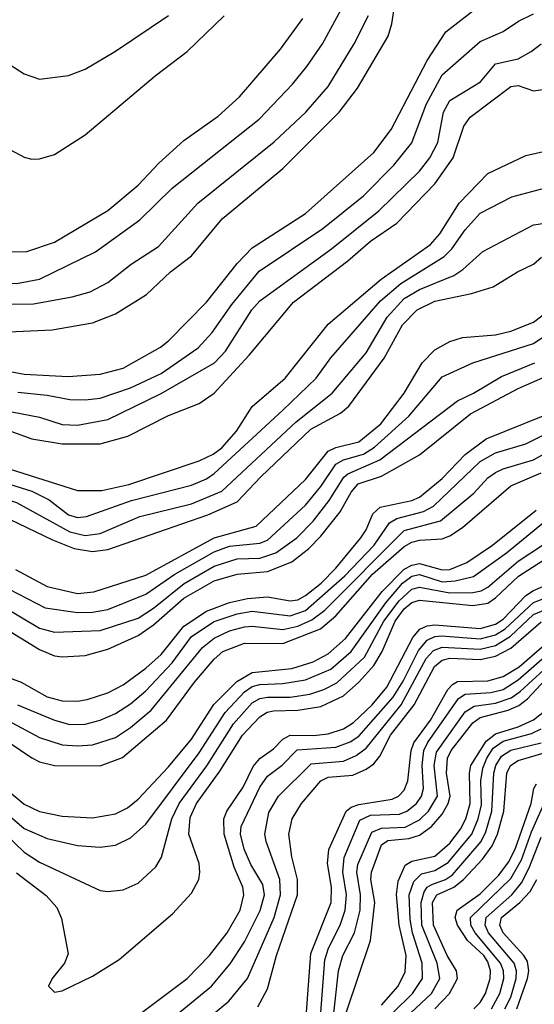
# Model space of a CAD drawing. Header units: inches. Extents: x 990535 to 1117859, y 769386 to 892122.
# Tile 919 of 1056: x 1070338 to 1071692, y 862162 to 864753. Entities that reach past the tile are written whole.
import ezdxf

# ---------------------------------------------------------------- set-up
doc = ezdxf.new("R2010")
doc.units = ezdxf.units.IN
doc.header["$MEASUREMENT"] = 0
doc.layers.add('B0876', color=7, linetype='Continuous')

msp = doc.modelspace()

# ---------------------------------------------------------------- linework, layer by layer
at = {"layer": 'B0876', "color": 5}
for points, elevation in [([(1070031.1, 864851.1), (1070190.1, 864750), (1070310, 864636), (1070350, 864611.1), (1070390, 864597.2), (1070466.1, 864606.1), (1070510, 864623.5), (1070589.9, 864670.1), (1070730, 864764)], 5640), ([(1070000, 864057.6), (1070110, 863986.3), (1070150.9, 863969.1), (1070215, 863955), (1070290, 863931.3), (1070423.3, 863936.7), (1070530, 863955.8), (1070590, 863979.1), (1070671.6, 864030), (1070735.1, 864090), (1070790, 864132.2), (1070870.4, 864229.6), (1071030, 864361.5), (1071179.1, 864510), (1071226.8, 864573.2), (1071307.2, 864710), (1071317.2, 864742.8), (1071330, 864829.1)], 5520), ([(1070000, 863908.1), (1070030, 863894.6), (1070190, 863843.6), (1070270, 863835.4), (1070350, 863820.3), (1070465.7, 863814.3), (1070550, 863820.1), (1070610, 863836.3), (1070708.6, 863891.4), (1070730, 863908.3), (1070830, 864009.6), (1070910, 864111.6), (1070950, 864153.2), (1071090, 864243.4), (1071270, 864403.6), (1071315.4, 864464.6), (1071410, 864646), (1071458.9, 864721.1), (1071550, 864791.5)], 5480), ([(1070000, 864260.1), (1070010, 864246.6), (1070099.9, 864150), (1070146.6, 864110), (1070241.2, 864070), (1070290, 864059.7), (1070330, 864058.6), (1070390, 864070.4), (1070537.9, 864142.1), (1070653.8, 864226.2), (1070739.6, 864310), (1070968.3, 864491.7), (1071056.1, 864583.9), (1071093.4, 864630), (1071135.1, 864690), (1071189.1, 864790)], 5560), ([(1070000, 864775.8), (1070058.7, 864730), (1070166.4, 864606.4), (1070196.8, 864530), (1070230, 864478.6), (1070298.6, 864418.6), (1070350, 864391.3), (1070370, 864386.5), (1070390, 864386.7), (1070430, 864398.5), (1070510, 864450.2), (1070694.7, 864605.3), (1070778.3, 864670), (1070876.2, 864763.8)], 5620), ([(1070000, 864150.7), (1070072.6, 864092.6), (1070150, 864042.9), (1070189.6, 864029.6), (1070310, 864004.4), (1070374.6, 864005.4), (1070476.1, 864023.9), (1070523.1, 864036.9), (1070570, 864061.7), (1070631.3, 864110), (1070703.2, 864156.8), (1070807, 864270), (1071008, 864432), (1071090.9, 864510), (1071150, 864577.8), (1071218, 864690), (1071255.6, 864764.4)], 5540), ([(1070000, 864410.6), (1070000.4, 864410), (1070059.8, 864330), (1070110.7, 864270.7), (1070143.2, 864223.2), (1070173.6, 864193.6), (1070210, 864172.1), (1070310, 864142.7), (1070356.7, 864143.3), (1070430, 864167.9), (1070570, 864251.4), (1070650, 864317.6), (1070704.2, 864375.8), (1070770, 864435.5), (1070860.6, 864499.4), (1070916, 864550), (1071024.6, 864675.4), (1071083.3, 864756.7)], 5580), ([(1070332.9, 863772.9), (1070410, 863765), (1070470, 863753.5), (1070510, 863752.4), (1070550, 863757.6), (1070630, 863784.3), (1070710, 863822.4), (1070808, 863890), (1070844.7, 863930), (1070896, 864004), (1070968.5, 864091.5), (1071136.1, 864203.9), (1071243.1, 864290), (1071322.6, 864370), (1071370, 864429.5), (1071407.5, 864530), (1071450, 864608.1), (1071550, 864695.9), (1071610, 864722.1), (1071650.6, 864749.4), (1071690, 864768.7)], 5460), ([(1070290, 863726.5), (1070390, 863707.5), (1070450, 863687.8), (1070490, 863685.9), (1070570, 863701.1), (1070710.5, 863769.5), (1070850.7, 863850), (1070879.3, 863880.7), (1070949.3, 863990), (1070970, 864013.5), (1071158.8, 864150), (1071282.8, 864250), (1071390, 864354.9), (1071417.1, 864390), (1071438.1, 864430), (1071453.2, 864510), (1071470, 864541), (1071550.4, 864590), (1071590, 864637.3), (1071650, 864650.1), (1071683.7, 864670), (1071710.5, 864689.5)], 5440), ([(1070000, 863728.5), (1070130, 863723), (1070190, 863715.5), (1070370, 863649.8), (1070450, 863637.2), (1070550, 863636.7), (1070622.8, 863657.2), (1070730, 863711.4), (1070810, 863742.9), (1070850, 863770.5), (1070941.6, 863870), (1071058.4, 864010), (1071201.3, 864118.7), (1071260.8, 864170), (1071330, 864217.9), (1071430, 864321.3), (1071478.5, 864390), (1071506.5, 864473.5), (1071523.1, 864496.9), (1071630, 864577.8), (1071650, 864580.1), (1071690, 864566), (1071714.4, 864570)], 5420), ([(1070000, 863646.6), (1070110, 863644.7), (1070156.7, 863636.7), (1070230, 863610.7), (1070310, 863571), (1070490, 863514.5), (1070554.6, 863514.6), (1070625.2, 863530), (1070810, 863592.6), (1070846.7, 863610), (1070870, 863626.7), (1070908.3, 863670), (1070950, 863735), (1071036.5, 863810), (1071150, 863951.7), (1071289.5, 864070.5), (1071418.7, 864161.3), (1071443.3, 864190), (1071494.1, 864270), (1071570, 864348.8), (1071670, 864395.9), (1071790, 864422.9)], 5380), ([(1070265.2, 863545.2), (1070370, 863512.7), (1070415.7, 863490), (1070466.7, 863450), (1070490, 863443.3), (1070514.2, 863445.8), (1070632.4, 863487.6), (1070790, 863528.5), (1070830, 863544.8), (1070850, 863558.5), (1071030, 863725.3), (1071117.9, 863810), (1071157, 863863), (1071287, 864013), (1071341, 864059), (1071455.3, 864130), (1071475.3, 864150), (1071510, 864200.6), (1071550, 864243.9), (1071633.2, 864286.8), (1071712, 864308)], 5360), ([(1070000, 863571.1), (1070053.9, 863573.9), (1070106.2, 863566.2), (1070150, 863550.3), (1070202.8, 863522.8), (1070330, 863482.4), (1070470, 863405.6), (1070510, 863395.4), (1070550, 863400.8), (1070654.1, 863445.9), (1070790, 863479.2), (1070870, 863512.3), (1071065.1, 863694.9), (1071160.3, 863770), (1071250, 863876.9), (1071305.1, 863970), (1071350, 864019.1), (1071390, 864042.8), (1071480.1, 864079.9), (1071504.4, 864095.6), (1071556.6, 864143.4), (1071690, 864213.3), (1071750, 864222.1)], 5340), ([(1070000, 863536.4), (1070055.9, 863535.9), (1070099.5, 863519.5), (1070170, 863478.7), (1070288.9, 863448.9), (1070424.2, 863384.2), (1070481.6, 863361.6), (1070530, 863353.3), (1070570, 863358.9), (1070832.8, 863450), (1070910, 863484.1), (1070972.2, 863550), (1071104.1, 863675.9), (1071182.1, 863717.9), (1071204, 863736), (1071297.2, 863862.8), (1071344.9, 863950), (1071383.8, 863990), (1071430, 864012.1), (1071527.3, 864032.7), (1071583.5, 864050), (1071647.7, 864090), (1071689.8, 864110), (1071711.4, 864128.6)], 5320), ([(1070326.6, 863306.6), (1070410, 863261.6), (1070490, 863243), (1070532.7, 863247.3), (1070670, 863290.9), (1070850, 863389.9), (1070959.9, 863420.1), (1071090, 863543), (1071150, 863617.5), (1071170, 863627.5), (1071230, 863642.5), (1071287.9, 863690), (1071349.9, 863770), (1071397, 863850), (1071430, 863884.7), (1071470, 863906.2), (1071503.4, 863916.6), (1071590, 863924.2), (1071630, 863933.9), (1071690, 863957.2), (1071730, 863987.9)], 5280), ([(1070310, 863254.9), (1070405.2, 863205.1), (1070490, 863193.4), (1070530, 863194.3), (1070570, 863201.3), (1070670, 863241.6), (1070745.9, 863294.1), (1070850, 863352.9), (1070890, 863367.5), (1070970, 863375.6), (1070990, 863383.6), (1071090, 863475.3), (1071130, 863524.3), (1071170, 863583.4), (1071190, 863595), (1071242.3, 863610), (1071271.7, 863628.3), (1071362.3, 863710), (1071450, 863813), (1071530, 863850.1), (1071690, 863901.1), (1071750, 863941.6)], 5260), ([(1070290, 863211.1), (1070390, 863152.1), (1070430, 863141.1), (1070550, 863145.5), (1070650, 863178), (1070690, 863204.5), (1070770.4, 863269.6), (1070850, 863314.8), (1070910, 863334.7), (1070970, 863335.8), (1071012.2, 863350), (1071067.6, 863390), (1071110, 863433.8), (1071152.4, 863487.6), (1071191.1, 863548.9), (1071201.8, 863558.2), (1071285.5, 863594.5), (1071489.7, 863750.3), (1071532.1, 863770), (1071605.8, 863814.2), (1071693.3, 863850)], 5240), ([(1070290, 863157.1), (1070390, 863095.6), (1070430, 863078.8), (1070450, 863076.1), (1070510, 863080.2), (1070570, 863096.8), (1070650, 863132.2), (1070690, 863160.6), (1070770, 863231), (1070850, 863276.1), (1070910, 863293.7), (1070990, 863301.3), (1071054, 863326), (1071098.8, 863361.2), (1071130, 863394), (1071181.7, 863458.3), (1071210.4, 863510), (1071228.6, 863531.4), (1071290, 863552.1), (1071390, 863608.3), (1071524.4, 863715.6), (1071650, 863782.8), (1071757.9, 863830)], 5220), ([(1070270, 863036.2), (1070341.9, 863010), (1070410, 862971.4), (1070450, 862960.9), (1070490, 862959.9), (1070515.6, 862964.4), (1070570, 862982), (1070610, 863002.8), (1070670, 863046.5), (1070710, 863082.5), (1070770, 863157), (1070830, 863196.8), (1070890, 863219.1), (1070937.2, 863230), (1070990, 863234.2), (1071050, 863223.4), (1071070, 863226.7), (1071090, 863237.7), (1071131.6, 863270), (1071170, 863310), (1071235.6, 863390), (1071249.6, 863410.4), (1071267.4, 863452.6), (1071286.2, 863470), (1071370, 863487.6), (1071390, 863496.3), (1071450, 863545.9), (1071510, 863608.8), (1071565.5, 863650), (1071770, 863732.7)], 5180), ([(1070332.3, 862950), (1070430, 862909.4), (1070470, 862898.4), (1070510, 862899.5), (1070550, 862909.7), (1070590, 862927.2), (1070630, 862952.3), (1070670, 862987.2), (1070739.6, 863060.4), (1070790, 863130.3), (1070850, 863169.4), (1070910, 863189.7), (1070950, 863196.6), (1071050, 863184.7), (1071090, 863198.2), (1071193.9, 863290), (1071270.4, 863370), (1071310.9, 863429.1), (1071330, 863440.6), (1071400.7, 863459.3), (1071427.2, 863472.8), (1071550, 863590.3), (1071590, 863613.5), (1071670, 863636.9), (1071770, 863686.6)], 5160), ([(1070270, 862928.5), (1070390, 862863.7), (1070450, 862844.5), (1070490, 862841.8), (1070530, 862845.2), (1070590, 862864.4), (1070630, 862890.7), (1070684.2, 862935.8), (1070819.2, 863100.8), (1070850, 863125.2), (1070890, 863144.5), (1070930, 863155.2), (1070950, 863157), (1071030, 863148.6), (1071070, 863157.1), (1071106.4, 863173.6), (1071140.7, 863199.3), (1071350, 863408.5), (1071445.3, 863434.7), (1071532.8, 863507.2), (1071570, 863547.2), (1071590, 863561.4), (1071610, 863571.3), (1071690, 863594.9), (1071790, 863651.3)], 5140), ([(1070250, 862891.7), (1070370, 862810.4), (1070390, 862800.2), (1070430, 862790.4), (1070550, 862789.1), (1070608.3, 862811.7), (1070724.6, 862910), (1070797.8, 863010), (1070849.7, 863070.3), (1070872.9, 863090), (1070930, 863112.6), (1071030, 863111.5), (1071129.5, 863150.5), (1071170, 863184.2), (1071266.4, 863293.6), (1071350, 863366.6), (1071370, 863378.3), (1071390, 863383.2), (1071450, 863386.8), (1071470, 863395), (1071503, 863417), (1071630, 863526.5), (1071710, 863560.5)], 5120), ([(1070190, 862761.1), (1070350, 862624.7), (1070410, 862598.1), (1070490, 862579.7), (1070550, 862575.2), (1070590, 862580.5), (1070630, 862599.9), (1070670, 862636.1), (1070810, 862824), (1070878.4, 862930), (1070930, 862984.1), (1070950, 862997.9), (1070970, 863003.4), (1071030, 863006.1), (1071090, 863015.8), (1071156.3, 863043.7), (1071210, 863090.1), (1071301.3, 863218.7), (1071345.4, 863270), (1071370, 863289), (1071390, 863292.7), (1071450, 863274.2), (1071483.5, 863276.5), (1071532.2, 863287.8), (1071619.3, 863350), (1071813.4, 863510)], 5060), ([(1070218.6, 862798.6), (1070350, 862688.4), (1070390, 862669.4), (1070450, 862657.1), (1070530, 862653), (1070590, 862663.5), (1070621.3, 862678.7), (1070650, 862701.5), (1070730, 862786.7), (1070790, 862859.3), (1070849.1, 862950.9), (1070909, 863011.1), (1070950, 863035.2), (1071054.1, 863045.9), (1071110, 863063.4), (1071150, 863084.5), (1071195.5, 863124.5), (1071292.1, 863247.9), (1071350, 863307), (1071370, 863318), (1071390, 863321.8), (1071450, 863305), (1071470, 863306.6), (1071514.9, 863325.1), (1071582.3, 863370), (1071697.2, 863462.8)], 5080), ([(1070274.5, 862634.5), (1070350, 862562.1), (1070390, 862535.9), (1070550, 862461.8), (1070570, 862458.5), (1070610, 862463.1), (1070650, 862480.9), (1070696, 862523.9), (1070711.2, 862548.8), (1070738.7, 862650), (1070757.3, 862690), (1070830.1, 862789.9), (1070900.2, 862899.8), (1070950, 862954.9), (1070970, 862966.3), (1070990, 862969.9), (1071050, 862970.6), (1071101.7, 862978.3), (1071138.6, 862990), (1071172.3, 863007.7), (1071244.9, 863075.1), (1071296.3, 863170), (1071336.2, 863223.8), (1071370, 863254.6), (1071390, 863259.5), (1071470, 863245.1), (1071530, 863245.6), (1071552.6, 863250), (1071570, 863259.4), (1071650, 863328.1), (1071713.3, 863370)], 5040), ([(1070330, 862507.8), (1070407.9, 862447.9), (1070436.2, 862416.2), (1070448, 862388), (1070465.2, 862294.8), (1070455.9, 862270), (1070423.2, 862230), (1070413.7, 862210), (1070430, 862193.7), (1070450, 862196.9), (1070530, 862236.1), (1070600.2, 862279.8), (1070740.2, 862399.8), (1070790, 862454.4), (1070809.5, 862490), (1070812.3, 862510), (1070810, 862532), (1070782.9, 862610), (1070786.2, 862653.8), (1070803.5, 862690), (1070864.7, 862775.3), (1070924.1, 862870), (1070970, 862918.9), (1070989.1, 862930.9), (1071005.7, 862934.3), (1071070, 862936), (1071130, 862945.9), (1071190, 862973.6), (1071230, 863009.3), (1071270, 863053.8), (1071291.6, 863090), (1071326.3, 863170), (1071350, 863202.4), (1071370, 863219.4), (1071390, 863225.1), (1071530, 863211.7), (1071570, 863217.8), (1071590, 863231.3), (1071650.9, 863289.1), (1071746.5, 863350)], 5020), ([(1070592.8, 862090), (1070778.3, 862230), (1070837.4, 862290), (1070884.2, 862350), (1070917.9, 862410), (1070928.1, 862450), (1070925.2, 862470), (1070902.7, 862522.7), (1070876.2, 862610), (1070875.3, 862650), (1070883.4, 862670), (1070926.3, 862733.7), (1070952.5, 862787.5), (1070970, 862808.9), (1071005.8, 862834.2), (1071030, 862859.8), (1071050, 862869.8), (1071111.1, 862868.9), (1071150, 862873.7), (1071190, 862886.7), (1071216.6, 862903.4), (1071265.7, 862950), (1071303.8, 862996.2), (1071372.9, 863127.1), (1071391, 863149), (1071410, 863157.8), (1071430, 863160.5), (1071550, 863151.2), (1071590, 863162.1), (1071610, 863175.7), (1071670, 863237.7), (1071690, 863251), (1071770, 863285.1)], 4980), ([(1070726.1, 862113.9), (1070842.6, 862210), (1070892, 862268), (1070930, 862326.1), (1070970.9, 862409.1), (1070982.3, 862450), (1070977.6, 862477.6), (1070946.3, 862530), (1070928.8, 862570), (1070918.7, 862610), (1070920.7, 862630), (1070970, 862733.7), (1070990, 862762), (1071028.5, 862791.5), (1071068, 862832), (1071170, 862838.6), (1071207.5, 862852.5), (1071230, 862867.9), (1071320.8, 862970), (1071347.5, 863012.5), (1071387.2, 863092.8), (1071410, 863120.4), (1071430, 863129.5), (1071448.2, 863131.8), (1071550, 863124), (1071590, 863134.1), (1071615.7, 863150), (1071690, 863219.2), (1071770, 863249.9)], 4960), ([(1070792.3, 862090), (1070888.2, 862170), (1070937.1, 862230), (1071007.8, 862390), (1071024, 862450), (1071022.8, 862490), (1070986.5, 862590), (1070983.3, 862610), (1070993.7, 862666.3), (1071019.3, 862710), (1071104.9, 862795.1), (1071190, 862801.7), (1071223.6, 862816.4), (1071250, 862836), (1071341.8, 862950), (1071407.9, 863072.1), (1071427.3, 863092.7), (1071450, 863101.6), (1071550, 863096.9), (1071590, 863106.5), (1071629.3, 863130.7), (1071690, 863187.5), (1071770, 863221.3)], 4940), ([(1070965, 862155), (1070990, 862202.9), (1071013.5, 862290), (1071069.2, 862450), (1071069.3, 862490), (1071054.1, 862550), (1071046.1, 862610), (1071054.8, 862650), (1071079.9, 862690), (1071130.4, 862750), (1071150, 862759.6), (1071214.8, 862765.2), (1071250, 862780.6), (1071270, 862794.9), (1071285.4, 862814.6), (1071313.9, 862870), (1071375.6, 862950), (1071429.2, 863050.8), (1071450, 863068), (1071470, 863072.9), (1071550, 863069.1), (1071590, 863077.9), (1071630, 863099), (1071710, 863168.8)], 4920), ([(1071091.4, 862128.6), (1071104.4, 862295.6), (1071157.6, 862430), (1071158.1, 862470), (1071147.7, 862532.3), (1071151.1, 862568.9), (1071197.3, 862670), (1071210, 862680.8), (1071230, 862687.6), (1071317.8, 862702.2), (1071334.4, 862710), (1071350, 862725.6), (1071359.1, 862750), (1071368.3, 862830), (1071374.7, 862850), (1071419.3, 862910), (1071464.7, 862990), (1071476.5, 863003.5), (1071490, 863011.6), (1071570, 863013.5), (1071610, 863025), (1071652.4, 863050), (1071725.8, 863114.2)], 4880), ([(1071126.5, 862093.5), (1071140.7, 862279.3), (1071150.4, 862310), (1071181.7, 862370), (1071194.7, 862410), (1071198.1, 862450), (1071188.1, 862510), (1071191.9, 862548.1), (1071233.1, 862646.9), (1071260.7, 862659.3), (1071337.3, 862662.7), (1071356.3, 862670), (1071381.9, 862690), (1071395.5, 862710), (1071400.4, 862730), (1071397.2, 862790), (1071401.8, 862830), (1071410.9, 862850), (1071493, 862967), (1071510, 862977.9), (1071577.4, 862982.6), (1071610, 862990.7), (1071650, 863016), (1071732.2, 863087.8)], 4860), ([(1071159.4, 862090), (1071176.8, 862250), (1071188.7, 862290), (1071218.6, 862350), (1071233.8, 862410), (1071235, 862450), (1071225.2, 862510), (1071228.2, 862530), (1071264.9, 862615.1), (1071290, 862625.7), (1071352.3, 862627.7), (1071390, 862647.7), (1071414, 862670), (1071437, 862710), (1071428.7, 862790), (1071434.9, 862825.1), (1071510, 862932), (1071533.6, 862946.4), (1071590, 862954.2), (1071631.5, 862968.5), (1071655, 862985), (1071748.6, 863071.4)], 4840), ([(1071198, 862142), (1071261.4, 862330), (1071272.8, 862430), (1071262.4, 862490), (1071263.6, 862510), (1071290, 862581.5), (1071307, 862593), (1071361.9, 862598.1), (1071390, 862607.3), (1071421.8, 862630), (1071450, 862662.1), (1071465.7, 862690), (1071471.1, 862710), (1071461.5, 862770), (1071463.4, 862810), (1071473.5, 862830), (1071530, 862902.6), (1071550, 862916.4), (1071623.5, 862936.4), (1071651.3, 862948.7), (1071673.8, 862966.2), (1071733.8, 863030)], 4820), ([(1071290, 862159.2), (1071333.6, 862210), (1071352.6, 862247.4), (1071354.9, 862290), (1071336.7, 862370), (1071329.4, 862450.6), (1071334, 862486), (1071352.1, 862527.9), (1071370, 862538.6), (1071430, 862551.8), (1071470, 862585.8), (1071497.6, 862622.4), (1071511.9, 862650), (1071523.4, 862690), (1071521.8, 862770), (1071525.4, 862790), (1071565.3, 862854.7), (1071590, 862873.7), (1071650, 862891.9), (1071689.7, 862910.3), (1071723.1, 862936.9)], 4780), ([(1071320.2, 862139.8), (1071371.7, 862190), (1071397.7, 862230), (1071397.1, 862270), (1071371.2, 862350), (1071365.4, 862385.4), (1071362.6, 862450), (1071375.2, 862484.8), (1071395.1, 862504.9), (1071430, 862513.7), (1071465.2, 862534.8), (1071527.5, 862610), (1071544.1, 862650), (1071552.8, 862687.2), (1071551.2, 862750), (1071556.8, 862783.2), (1071567, 862810), (1071584.2, 862835.8), (1071610, 862854.1), (1071685.1, 862874.9), (1071710, 862886.9)], 4760), ([(1071353.5, 862126.5), (1071421.2, 862190), (1071443.8, 862230), (1071436.4, 862270), (1071396, 862370), (1071394.6, 862430), (1071402.5, 862457.6), (1071410.2, 862469.8), (1071422.5, 862477.5), (1071458.2, 862490), (1071477.1, 862502.9), (1071551.9, 862590), (1071564.5, 862615.5), (1071580.5, 862670), (1071585.7, 862770), (1071590.8, 862790), (1071605.4, 862814.6), (1071630, 862830.8), (1071709.8, 862850.2)], 4740), ([(1071430.4, 862150), (1071469.2, 862190), (1071489.7, 862230), (1071487.3, 862250), (1071463.2, 862290), (1071427, 862370), (1071424.4, 862430), (1071436, 862450), (1071480.7, 862470), (1071505.4, 862490), (1071555.9, 862544.1), (1071581.1, 862578.9), (1071595.2, 862610), (1071612.1, 862670), (1071620, 862770), (1071629.7, 862790.3), (1071650, 862803.4), (1071747.9, 862832.1)], 4720), ([(1071533.2, 862150), (1071550, 862166.6), (1071563.5, 862190), (1071575.7, 862230), (1071576.6, 862250), (1071570, 862273.4), (1071559.3, 862290), (1071516.6, 862330), (1071489.7, 862370), (1071483.6, 862390), (1071489.1, 862410), (1071550, 862452.6), (1071598.4, 862501.6), (1071624, 862536), (1071641.4, 862570), (1071684.1, 862690), (1071690.5, 862729.5), (1071698.2, 862741.8)], 4680), ([(1071579.3, 862150), (1071601.4, 862190), (1071612.3, 862230), (1071611, 862250), (1071603.1, 862270), (1071536.4, 862350), (1071525.2, 862370), (1071524.5, 862390), (1071630, 862492.9), (1071658.1, 862541.9), (1071684.4, 862615.6), (1071727.9, 862712.1)], 4660), ([(1071614.5, 862150), (1071630, 862180.3), (1071644.2, 862230), (1071645.4, 862250), (1071639, 862270), (1071571.4, 862350), (1071562.4, 862370), (1071565.4, 862390), (1071632.9, 862450), (1071658.6, 862481.4), (1071679, 862521), (1071710, 862601.9)], 4640), ([(1071646.5, 862150), (1071674.3, 862230), (1071677.6, 862250), (1071674.1, 862274.1), (1071665, 862290), (1071609.8, 862350), (1071601, 862370), (1071605.8, 862390), (1071654.4, 862430), (1071681, 862459), (1071698.4, 862490)], 4620)]:
    msp.add_lwpolyline(points, dxfattribs=dict(at, elevation=elevation))

doc.saveas('drawing.dxf')
